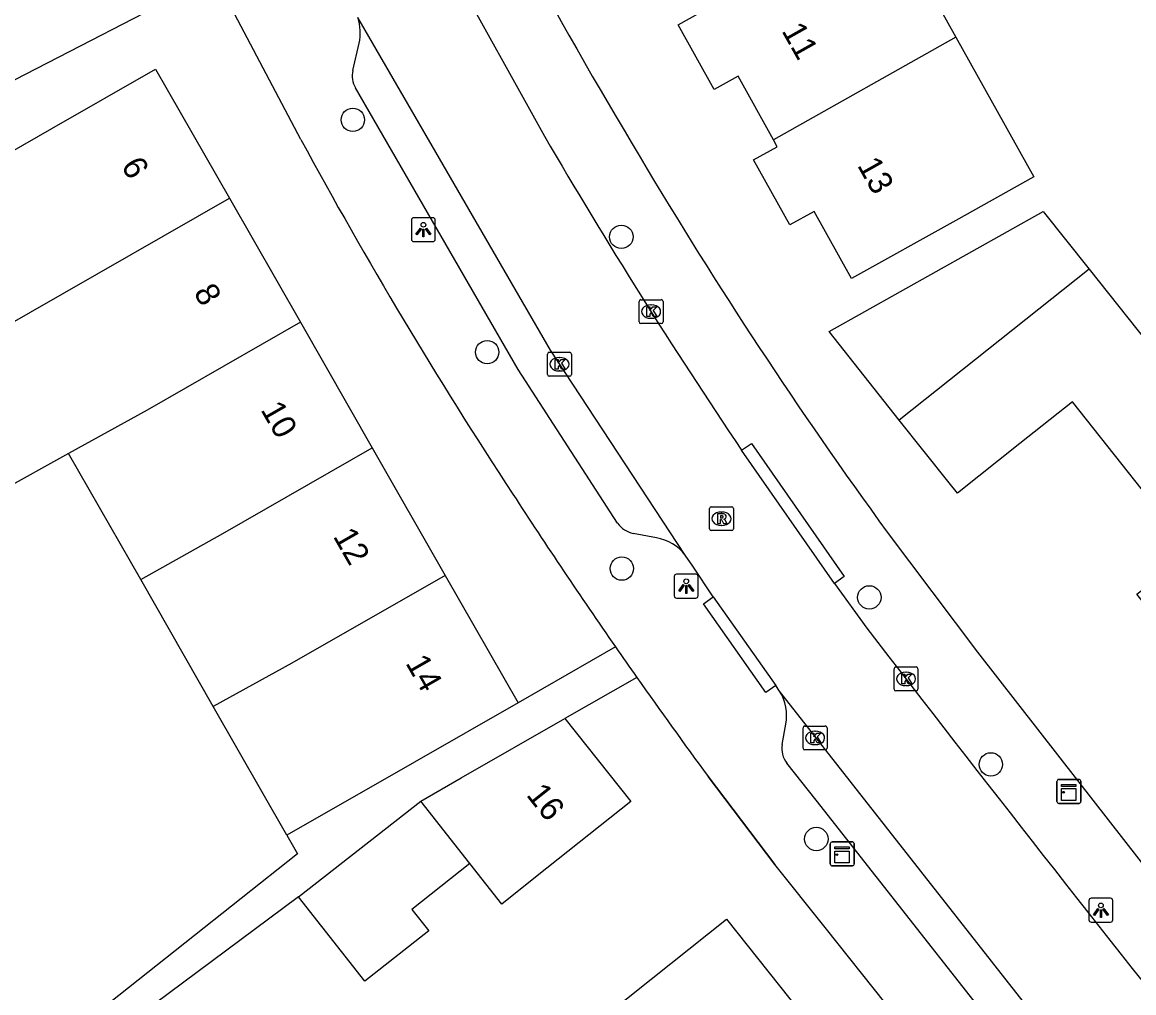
# Model space of a CAD drawing. Extents: x 159503 to 160347, y 382525 to 383272.
# Drawn here: x 159784.15 to 159830.67, y 383036.1 to 383076.7 of the extents above; entities that cross this region are included whole.
import ezdxf

# ---------------------------------------------------------------- set-up
doc = ezdxf.new("R2010")
doc.units = 0
for name, color, linetype in [('IMGEO_Boom', 7, 'Continuous'), ('IMGEO_Kast', 7, 'Continuous'), ('IMGEO_Kolk', 7, 'Continuous'), ('IMGEO_Lichtpunt', 7, 'Continuous'), ('IMGEO_Muur', 7, 'Continuous'), ('IMGEO_Pand', 7, 'Continuous'), ('IMGEO_Pand_nummerreeks', 7, 'Continuous'), ('IMGEO_Rijbaan_lokaal_open', 7, 'Continuous'), ('IMGEO_Rioolput', 7, 'Continuous'), ('IMGEO_Voetpad_open', 7, 'Continuous')]:
    doc.layers.add(name, color=color, linetype=linetype)

msp = doc.modelspace()

# ---------------------------------------------------------------- linework, layer by layer
at = {"layer": 'IMGEO_Boom'}
for centre in [(159797.985, 383072.62), (159809.223, 383067.726), (159803.609, 383062.903), (159809.245, 383053.846), (159819.604, 383052.643), (159824.691, 383045.655), (159817.385, 383042.534)]:
    msp.add_circle(centre, 0.489, dxfattribs=at)
at = {"layer": 'IMGEO_Kast'}
for p, q in [((159827.455, 383044.1), (159827.455, 383044.941)), ((159827.455, 383044.941), (159827.455, 383044.1)), ((159827.53, 383045.025), (159828.371, 383045.025)), ((159828.371, 383045.025), (159827.53, 383045.025)), ((159828.455, 383044.95), (159828.455, 383044.109)), ((159828.455, 383044.109), (159828.455, 383044.95)), ((159828.38, 383044.025), (159827.539, 383044.025)), ((159827.539, 383044.025), (159828.38, 383044.025)), ((159817.969, 383041.489), (159817.969, 383042.33)), ((159817.969, 383042.33), (159817.969, 383041.489)), ((159818.044, 383042.414), (159818.885, 383042.414)), ((159818.885, 383042.414), (159818.044, 383042.414)), ((159818.969, 383042.339), (159818.969, 383041.498)), ((159818.969, 383041.498), (159818.969, 383042.339)), ((159818.894, 383041.414), (159818.053, 383041.414)), ((159818.053, 383041.414), (159818.894, 383041.414))]:
    msp.add_line(p, q, dxfattribs=at)
for points in [[(159827.65, 383044.815), (159828.25, 383044.815), (159828.25, 383044.73), (159827.65, 383044.73), (159827.65, 383044.815)], [(159827.65, 383044.64), (159828.25, 383044.64), (159828.25, 383044.151), (159827.65, 383044.151), (159827.65, 383044.64)], [(159818.164, 383042.204), (159818.764, 383042.204), (159818.764, 383042.119), (159818.164, 383042.119), (159818.164, 383042.204)], [(159818.164, 383042.029), (159818.764, 383042.029), (159818.764, 383041.54), (159818.164, 383041.54), (159818.164, 383042.029)]]:
    msp.add_lwpolyline(points, dxfattribs=at)
for centre in [(159827.734, 383044.489), (159818.248, 383041.878)]:
    msp.add_circle(centre, 0.0377, dxfattribs=at)
for centre, start, end in [((159827.533, 383044.947), 92.4484, 184.2845), ((159827.533, 383044.947), 92.4484, 184.2845), ((159828.377, 383044.947), 2.4484, 94.2845), ((159828.377, 383044.947), 2.4484, 94.2845), ((159827.533, 383044.103), 182.4484, 274.2845), ((159827.533, 383044.103), 182.4484, 274.2845), ((159828.377, 383044.103), 272.4484, 4.2845), ((159828.377, 383044.103), 272.4484, 4.2845), ((159818.047, 383042.336), 92.4484, 184.2845), ((159818.047, 383042.336), 92.4484, 184.2845), ((159818.891, 383042.336), 2.4484, 94.2845), ((159818.891, 383042.336), 2.4484, 94.2845), ((159818.047, 383041.492), 182.4484, 274.2845), ((159818.047, 383041.492), 182.4484, 274.2845), ((159818.891, 383041.492), 272.4484, 4.2845), ((159818.891, 383041.492), 272.4484, 4.2845)]:
    msp.add_arc(centre, 0.0779, start, end, dxfattribs=at)
at = {"layer": 'IMGEO_Kolk'}
for p, q in [((159809.967, 383064.171), (159809.967, 383065.023)), ((159810.042, 383065.097), (159810.894, 383065.097)), ((159810.455, 383064.877), (159810.48, 383064.877)), ((159810.968, 383065.023), (159810.968, 383064.171)), ((159810.478, 383064.317), (159810.453, 383064.317)), ((159810.894, 383064.097), (159810.042, 383064.097)), ((159806.131, 383061.969), (159806.131, 383062.821)), ((159806.206, 383062.895), (159807.058, 383062.895)), ((159806.619, 383062.675), (159806.644, 383062.675)), ((159807.132, 383062.821), (159807.132, 383061.969)), ((159806.642, 383062.115), (159806.617, 383062.115)), ((159807.058, 383061.895), (159806.206, 383061.895)), ((159820.639, 383048.805), (159820.639, 383049.657)), ((159820.714, 383049.731), (159821.566, 383049.731)), ((159821.127, 383049.511), (159821.152, 383049.511)), ((159821.64, 383049.657), (159821.64, 383048.805)), ((159821.566, 383048.731), (159820.714, 383048.731)), ((159821.15, 383048.951), (159821.125, 383048.951)), ((159816.831, 383046.335), (159816.831, 383047.187)), ((159816.906, 383047.261), (159817.758, 383047.261)), ((159817.832, 383047.187), (159817.832, 383046.335)), ((159817.319, 383047.041), (159817.344, 383047.041)), ((159817.758, 383046.261), (159816.906, 383046.261)), ((159817.342, 383046.481), (159817.317, 383046.481))]:
    msp.add_line(p, q, dxfattribs=at)
for points in [[(159809.967, 383064.171), (159809.967, 383065.023)], [(159810.042, 383065.097), (159810.894, 383065.097)], [(159810.288, 383064.797), (159810.411, 383064.797), (159810.411, 383064.646), (159810.541, 383064.797), (159810.705, 383064.797), (159810.559, 383064.646), (159810.712, 383064.397), (159810.56, 383064.397), (159810.475, 383064.561), (159810.411, 383064.494), (159810.411, 383064.397), (159810.288, 383064.397), (159810.288, 383064.797)], [(159810.968, 383065.023), (159810.968, 383064.171)], [(159810.894, 383064.097), (159810.042, 383064.097)], [(159806.131, 383061.969), (159806.131, 383062.821)], [(159806.206, 383062.895), (159807.058, 383062.895)], [(159806.452, 383062.595), (159806.575, 383062.595), (159806.575, 383062.444), (159806.705, 383062.595), (159806.869, 383062.595), (159806.723, 383062.444), (159806.876, 383062.195), (159806.724, 383062.195), (159806.639, 383062.359), (159806.575, 383062.292), (159806.575, 383062.195), (159806.452, 383062.195), (159806.452, 383062.595)], [(159807.132, 383062.821), (159807.132, 383061.969)], [(159807.058, 383061.895), (159806.206, 383061.895)], [(159820.639, 383048.805), (159820.639, 383049.657)], [(159820.714, 383049.731), (159821.566, 383049.731)], [(159820.96, 383049.431), (159821.083, 383049.431), (159821.083, 383049.28), (159821.213, 383049.431), (159821.377, 383049.431), (159821.231, 383049.28), (159821.384, 383049.031), (159821.232, 383049.031), (159821.147, 383049.195), (159821.083, 383049.128), (159821.083, 383049.031), (159820.96, 383049.031), (159820.96, 383049.431)], [(159821.64, 383049.657), (159821.64, 383048.805)], [(159821.566, 383048.731), (159820.714, 383048.731)], [(159816.831, 383046.335), (159816.831, 383047.187)], [(159816.906, 383047.261), (159817.758, 383047.261)], [(159817.832, 383047.187), (159817.832, 383046.335)], [(159817.152, 383046.961), (159817.275, 383046.961), (159817.275, 383046.81), (159817.405, 383046.961), (159817.569, 383046.961), (159817.423, 383046.81), (159817.576, 383046.561), (159817.424, 383046.561), (159817.339, 383046.725), (159817.275, 383046.658), (159817.275, 383046.561), (159817.152, 383046.561), (159817.152, 383046.961)], [(159817.758, 383046.261), (159816.906, 383046.261)]]:
    msp.add_lwpolyline(points, dxfattribs=at)
for centre, start, end in [((159810.044, 383065.021), 91.552, 178.448), ((159810.044, 383065.021), 91.552, 178.448), ((159810.892, 383065.021), 1.552, 88.448), ((159810.892, 383065.021), 1.552, 88.448), ((159810.044, 383064.173), 181.552, 268.448), ((159810.044, 383064.173), 181.552, 268.448), ((159810.892, 383064.173), 271.552, 358.448), ((159810.892, 383064.173), 271.552, 358.448), ((159806.208, 383062.819), 91.552, 178.448), ((159806.208, 383062.819), 91.552, 178.448), ((159807.056, 383062.819), 1.552, 88.448), ((159807.056, 383062.819), 1.552, 88.448), ((159806.208, 383061.971), 181.552, 268.448), ((159806.208, 383061.971), 181.552, 268.448), ((159807.056, 383061.971), 271.552, 358.448), ((159807.056, 383061.971), 271.552, 358.448), ((159820.716, 383049.655), 91.552, 178.448), ((159820.716, 383049.655), 91.552, 178.448), ((159821.564, 383049.655), 1.552, 88.448), ((159821.564, 383049.655), 1.552, 88.448), ((159820.716, 383048.807), 181.552, 268.448), ((159820.716, 383048.807), 181.552, 268.448), ((159821.564, 383048.807), 271.552, 358.448), ((159821.564, 383048.807), 271.552, 358.448), ((159816.908, 383047.185), 91.552, 178.448), ((159816.908, 383047.185), 91.552, 178.448), ((159817.756, 383047.185), 1.552, 88.448), ((159817.756, 383047.185), 1.552, 88.448), ((159816.908, 383046.337), 181.552, 268.448), ((159816.908, 383046.337), 181.552, 268.448), ((159817.756, 383046.337), 271.552, 358.448), ((159817.756, 383046.337), 271.552, 358.448)]:
    msp.add_arc(centre, 0.0765, start, end, dxfattribs=at)
for centre, major_axis, ratio, start_param, end_param in [((159810.454, 383064.597), (-0.387, 0.002), 0.722429, 4.712389, 7.853982), ((159810.479, 383064.597), (-0.39, 0.002), 0.717154, 1.570796, 4.712389), ((159806.618, 383062.395), (-0.387, 0.002), 0.722429, 4.712389, 7.853982), ((159806.643, 383062.395), (-0.39, 0.002), 0.717154, 1.570796, 4.712389), ((159821.126, 383049.231), (-0.387, 0.002), 0.722429, 4.712389, 7.853982), ((159821.151, 383049.231), (-0.39, 0.002), 0.717154, 1.570796, 4.712389), ((159817.318, 383046.761), (-0.387, 0.002), 0.722429, 4.712389, 7.853982), ((159817.343, 383046.761), (-0.39, 0.002), 0.717154, 1.570796, 4.712389)]:
    msp.add_ellipse(centre, major_axis=major_axis, ratio=ratio, start_param=start_param, end_param=end_param, dxfattribs=at)
at = {"layer": 'IMGEO_Lichtpunt'}
for p, q in [((159801.341, 383068.526), (159800.533, 383068.526)), ((159801.341, 383068.526), (159800.533, 383068.526)), ((159800.439, 383068.431), (159800.439, 383067.624)), ((159800.439, 383068.431), (159800.439, 383067.624)), ((159801.435, 383067.624), (159801.435, 383068.431)), ((159801.435, 383067.624), (159801.435, 383068.431)), ((159800.533, 383067.53), (159801.341, 383067.53)), ((159800.533, 383067.53), (159801.341, 383067.53)), ((159812.342, 383053.612), (159811.534, 383053.612)), ((159812.342, 383053.612), (159811.534, 383053.612)), ((159811.44, 383053.517), (159811.44, 383052.71)), ((159811.44, 383053.517), (159811.44, 383052.71)), ((159812.436, 383052.71), (159812.436, 383053.517)), ((159812.436, 383052.71), (159812.436, 383053.517)), ((159811.534, 383052.616), (159812.342, 383052.616)), ((159811.534, 383052.616), (159812.342, 383052.616)), ((159828.798, 383039.959), (159828.798, 383039.152)), ((159828.798, 383039.959), (159828.798, 383039.152)), ((159829.7, 383040.054), (159828.892, 383040.054)), ((159829.7, 383040.054), (159828.892, 383040.054)), ((159829.794, 383039.152), (159829.794, 383039.959)), ((159829.794, 383039.152), (159829.794, 383039.959)), ((159828.892, 383039.058), (159829.7, 383039.058)), ((159828.892, 383039.058), (159829.7, 383039.058))]:
    msp.add_line(p, q, dxfattribs=at)
for points in [[(159800.813, 383068.095), (159800.852, 383068.067), (159800.664, 383067.805), (159800.626, 383067.832), (159800.813, 383068.095)], [(159800.915, 383068.047), (159800.962, 383068.047), (159800.962, 383067.725), (159800.915, 383067.725), (159800.915, 383068.047)], [(159801.025, 383068.067), (159801.063, 383068.094), (159801.25, 383067.832), (159801.211, 383067.804), (159801.025, 383068.067)], [(159811.814, 383053.181), (159811.853, 383053.153), (159811.665, 383052.891), (159811.627, 383052.918), (159811.814, 383053.181)], [(159812.026, 383053.153), (159812.064, 383053.18), (159812.251, 383052.918), (159812.212, 383052.89), (159812.026, 383053.153)], [(159811.916, 383053.133), (159811.963, 383053.133), (159811.963, 383052.811), (159811.916, 383052.811), (159811.916, 383053.133)], [(159829.172, 383039.623), (159829.211, 383039.595), (159829.023, 383039.333), (159828.985, 383039.36), (159829.172, 383039.623)], [(159829.274, 383039.575), (159829.321, 383039.575), (159829.321, 383039.253), (159829.274, 383039.253), (159829.274, 383039.575)], [(159829.384, 383039.595), (159829.422, 383039.622), (159829.609, 383039.36), (159829.57, 383039.332), (159829.384, 383039.595)]]:
    msp.add_lwpolyline(points, dxfattribs=at)
for centre in [(159800.938, 383068.229), (159811.939, 383053.315), (159829.297, 383039.757)]:
    msp.add_circle(centre, 0.0994, dxfattribs=at)
for centre, start, end in [((159800.533, 383068.431), 90, 180), ((159800.533, 383068.431), 90, 180), ((159801.341, 383068.431), 0, 90), ((159801.341, 383068.431), 0, 90), ((159800.533, 383067.624), 180, 270), ((159800.533, 383067.624), 180, 270), ((159801.341, 383067.624), 270, 0), ((159801.341, 383067.624), 270, 360), ((159811.534, 383053.517), 90, 180), ((159811.534, 383053.517), 90, 180), ((159812.342, 383053.517), 0, 90), ((159812.342, 383053.517), 0, 90), ((159811.534, 383052.71), 180, 270), ((159811.534, 383052.71), 180, 270), ((159812.342, 383052.71), 270, 0), ((159812.342, 383052.71), 270, 360), ((159828.892, 383039.959), 90, 180), ((159828.892, 383039.959), 90, 180), ((159829.7, 383039.959), 0, 90), ((159829.7, 383039.959), 0, 90), ((159828.892, 383039.152), 180, 270), ((159828.892, 383039.152), 180, 270), ((159829.7, 383039.152), 270, 0), ((159829.7, 383039.152), 270, 360)]:
    msp.add_arc(centre, 0.0946, start, end, dxfattribs=at)
at = {"layer": 'IMGEO_Muur'}
for points in [[(159820.35, 383055.376), (159824.128, 383050.352)], [(159824.128, 383050.352), (159828.319, 383044.977)], [(159812.858, 383045.15), (159815.647, 383041.472)], [(159817.757, 383038.825), (159815.647, 383041.472)]]:
    msp.add_lwpolyline(points, dxfattribs=at)
at = {"layer": 'IMGEO_Pand'}
for points in [[(159820.056, 383081.768), (159823.225, 383076.079)], [(159791.014, 383077.997), (159786.569, 383075.708), (159772.824, 383068.631), (159774.7, 383065.269), (159765.469, 383060.121)], [(159815.59, 383071.786), (159814.11, 383074.442), (159813.113, 383073.887), (159811.6, 383076.601), (159812.55, 383077.131), (159812.374, 383077.447)], [(159823.225, 383076.079), (159826.484, 383070.231), (159823.221, 383068.413), (159818.853, 383065.98), (159817.289, 383068.786), (159816.277, 383068.223), (159814.76, 383070.947), (159815.75, 383071.498), (159815.59, 383071.786)], [(159823.225, 383076.079), (159815.59, 383071.786)], [(159783.144, 383063.808), (159780.054, 383069.208), (159785.392, 383072.262), (159789.731, 383074.745), (159792.821, 383069.345)], [(159783.144, 383063.808), (159792.821, 383069.345)], [(159792.821, 383069.345), (159795.794, 383064.15)], [(159820.858, 383060.062), (159817.92, 383063.76), (159826.887, 383068.79), (159828.804, 383066.377)], [(159828.804, 383066.377), (159820.858, 383060.062)], [(159828.804, 383066.377), (159831.236, 383063.315), (159836.196, 383057.076)], [(159795.794, 383064.15), (159789.374, 383060.475), (159786.087, 383058.664)], [(159795.794, 383064.15), (159798.799, 383058.897)], [(159786.087, 383058.664), (159783.206, 383057.077), (159780.29, 383062.175), (159783.144, 383063.808)], [(159843.656, 383047.684), (159838.284, 383043.401), (159830.806, 383052.778), (159833.068, 383054.582), (159828.104, 383060.827), (159825.902, 383059.077), (159823.29, 383057.001), (159822.944, 383057.436), (159820.858, 383060.062)], [(159789.108, 383053.385), (159792.548, 383055.32), (159798.799, 383058.897)], [(159798.799, 383058.897), (159801.853, 383053.559)], [(159789.108, 383053.385), (159786.087, 383058.664)], [(159792.142, 383048.082), (159789.108, 383053.385)], [(159801.853, 383053.559), (159795.432, 383049.888), (159792.142, 383048.082)], [(159801.853, 383053.559), (159804.9, 383048.235)], [(159795.222, 383042.699), (159792.142, 383048.082)], [(159804.9, 383048.235), (159800.561, 383045.753), (159795.222, 383042.699)], [(159800.826, 383044.119), (159802.519, 383045.087), (159806.858, 383047.57)], [(159806.858, 383047.57), (159809.617, 383044.104), (159805.706, 383040.99), (159804.219, 383039.807), (159802.882, 383041.506)], [(159795.712, 383040.116), (159800.826, 383044.119)], [(159802.882, 383041.506), (159800.826, 383044.119)], [(159802.882, 383041.506), (159800.449, 383039.591), (159801.159, 383038.689), (159798.488, 383036.588), (159795.712, 383040.116)], [(159808.372, 383035.002), (159809.712, 383036.069), (159813.623, 383039.183), (159821.096, 383029.798), (159815.847, 383025.618)]]:
    msp.add_lwpolyline(points, dxfattribs=at)
at = {"layer": 'IMGEO_Rijbaan_lokaal_open'}
for points in [[(159802.113, 383078.956), (159806.004, 383071.942)], [(159811.901, 383054.403), (159806.265, 383062.986), (159798.193, 383076.895)], [(159818.141, 383053.227), (159814.257, 383058.801)], [(159813.072, 383052.663), (159812.215, 383053.953), (159811.901, 383054.403)], [(159818.141, 383053.227), (159819.504, 383051.35)], [(159813.072, 383052.663), (159815.684, 383048.951)], [(159815.85, 383048.725), (159815.684, 383048.951)], [(159830.638, 383029.888), (159815.85, 383048.725)]]:
    msp.add_lwpolyline(points, dxfattribs=at)
for centre, radius, start, end in [((160007.425, 383189.279), 233.106, 210.22282, 214.03765), ((160916.425, 383895.763), 1384.294, 217.589166, 218.585443)]:
    msp.add_arc(centre, radius, start, end, dxfattribs=at)
at = {"layer": 'IMGEO_Rioolput'}
for p, q in [((159812.99, 383056.434), (159813.842, 383056.434)), ((159812.915, 383055.508), (159812.915, 383056.36)), ((159813.403, 383056.214), (159813.428, 383056.214)), ((159813.916, 383056.36), (159813.916, 383055.508)), ((159813.426, 383055.654), (159813.401, 383055.654)), ((159813.842, 383055.434), (159812.99, 383055.434))]:
    msp.add_line(p, q, dxfattribs=at)
for points in [[(159812.99, 383056.434), (159813.842, 383056.434)], [(159812.915, 383055.508), (159812.915, 383056.36)], [(159813.504, 383056.132), (159813.252, 383056.134), (159813.252, 383055.734)], [(159813.43, 383056.053), (159813.376, 383056.053), (159813.376, 383055.972)], [(159813.376, 383055.972), (159813.428, 383055.972)], [(159813.916, 383056.36), (159813.916, 383055.508)], [(159813.252, 383055.734), (159813.376, 383055.734), (159813.376, 383055.896), (159813.387, 383055.896)], [(159813.434, 383055.867), (159813.505, 383055.734), (159813.645, 383055.734), (159813.58, 383055.86)], [(159813.842, 383055.434), (159812.99, 383055.434)]]:
    msp.add_lwpolyline(points, dxfattribs=at)
for centre, radius, start, end in [((159812.992, 383056.358), 0.0765, 91.552, 178.448), ((159812.992, 383056.358), 0.0765, 91.552, 178.448), ((159813.84, 383056.358), 0.0765, 1.552, 88.448), ((159813.84, 383056.358), 0.0765, 1.552, 88.448), ((159813.412, 383056.161), 0.19, 274.7715, 282.9687), ((159813.436, 383055.957), 0.0964, 77.0061, 93.1865), ((159813.45, 383056.014), 0.0378, 276.6634, 79.6772), ((159813.503, 383056.022), 0.109, 350.3612, 89.416), ((159813.501, 383056.022), 0.112, 277.5842, 350.9817), ((159812.992, 383055.51), 0.0765, 181.552, 268.448), ((159812.992, 383055.51), 0.0765, 181.552, 268.448), ((159813.386, 383055.843), 0.0533, 26.0293, 88.6989), ((159813.485, 383055.807), 0.108, 29.5134, 73.7905), ((159813.84, 383055.51), 0.0765, 271.552, 358.448), ((159813.84, 383055.51), 0.0765, 271.552, 358.448)]:
    msp.add_arc(centre, radius, start, end, dxfattribs=at)
for centre, major_axis, ratio, start_param, end_param in [((159813.402, 383055.934), (-0.387, 0.002), 0.722429, 4.712389, 7.853982), ((159813.427, 383055.934), (-0.39, 0.002), 0.717154, 1.570796, 4.712389)]:
    msp.add_ellipse(centre, major_axis=major_axis, ratio=ratio, start_param=start_param, end_param=end_param, dxfattribs=at)
at = {"layer": 'IMGEO_Voetpad_open'}
for points in [[(159795.809, 383071.794), (159792.252, 383078.545), (159791.014, 383077.997)], [(159797.985, 383074.684), (159798.251, 383075.823)], [(159809.069, 383055.743), (159804.911, 383062.171), (159798.091, 383073.961)], [(159814.257, 383058.801), (159814.667, 383059.086), (159818.551, 383053.512), (159818.141, 383053.227)], [(159810.691, 383055.138), (159809.715, 383055.319)], [(159820.35, 383055.376), (159824.128, 383050.352), (159828.319, 383044.977), (159834.734, 383036.75)], [(159815.684, 383048.951), (159815.275, 383048.664), (159812.663, 383052.376), (159813.072, 383052.663)], [(159808.981, 383050.569), (159804.9, 383048.235)], [(159809.874, 383049.294), (159806.858, 383047.57)], [(159815.96, 383046.492), (159816.111, 383047.333)], [(159827.584, 383031.188), (159817.373, 383044.155), (159816.154, 383045.703)], [(159825.415, 383029.215), (159817.757, 383038.825), (159815.647, 383041.472), (159812.858, 383045.15)], [(159795.222, 383042.699), (159795.675, 383041.908), (159783.872, 383032.57), (159780.389, 383037.79)], [(159795.712, 383040.116), (159789.66, 383035.615)]]:
    msp.add_lwpolyline(points, dxfattribs=at)
for centre, radius, start, end in [((159979.023, 383172.959), 197.357, 204.9797, 211.08738), ((159796.291, 383076.255), 2.007, 347.5851, 18.6088), ((159798.966, 383074.459), 1.006, 167.0551, 209.6265), ((159975.996, 383169.534), 204.989, 208.47686, 213.30967), ((159984.153, 383174.65), 202.628, 210.74776, 216.06041), ((160015.271, 383193.887), 251.189, 213.03238, 214.78928), ((159809.942, 383056.369), 1.075, 215.6519, 257.7906), ((159810.323, 383053.169), 2.003, 38.0325, 79.4154), ((159973.131, 383164.588), 199.864, 214.78397, 215.23022), ((160000.037, 383183.08), 232.51, 215.1276, 216.386), ((159814.13, 383047.682), 2.012, 350.0091, 31.2302), ((159816.942, 383046.315), 0.998, 169.7831, 217.8447)]:
    msp.add_arc(centre, radius, start, end, dxfattribs=at)

# ---------------------------------------------------------------- texts
at = {"layer": 'IMGEO_Pand_nummerreeks'}
for s, rotation, p in [('11', 299.3505, (159815.914, 383076.347)), ('6', 299.7782, (159788.264, 383070.705)), ('13', 299.3505, (159819.079, 383070.72)), ('8', 299.7782, (159791.3, 383065.399)), ('10', 299.7782, (159794.105, 383060.497)), ('12', 299.7782, (159797.136, 383055.2)), ('14', 299.7782, (159800.171, 383049.896)), ('16', 308.5197, (159805.214, 383044.37))]:
    msp.add_text(s, height=1, rotation=rotation, dxfattribs=at).set_placement(p)

doc.saveas('drawing.dxf')
